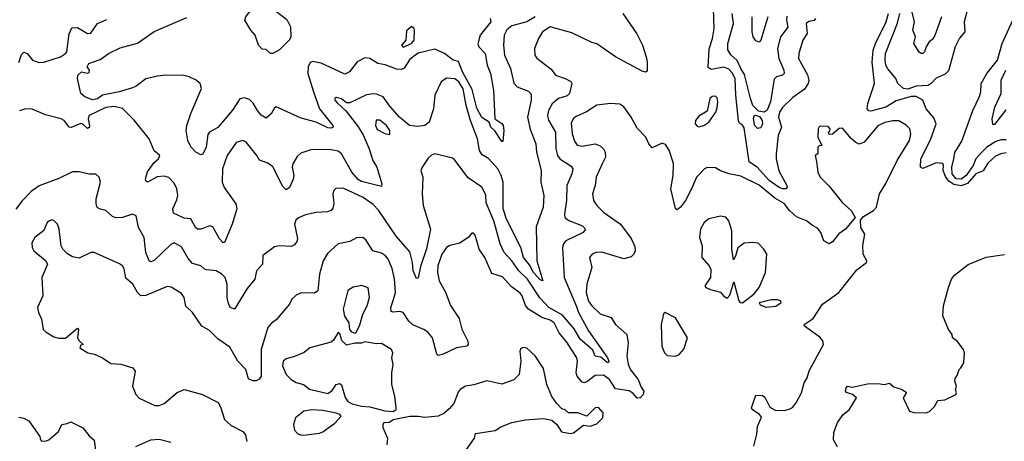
# Model space of a CAD drawing. Extents: x 1493970 to 1595317, y 729910 to 844791.
# Tile 329 of 338: x 1568650 to 1574543, y 826105 to 828627. Entities that reach past the tile are written whole.
import ezdxf

# ---------------------------------------------------------------- set-up
doc = ezdxf.new("R2010")
doc.units = 0

msp = doc.modelspace()

# ---------------------------------------------------------------- linework, layer by layer
at = {"layer": '0CON10XD'}
for points in [[(1570165, 828424.3), (1570150, 828425), (1570125, 828450), (1570101.7, 828451.7), (1570080, 828475), (1570060, 828535), (1570032.5, 828565), (1569996.7, 828625), (1570003.3, 828645), (1570025.8, 828675), (1570060, 828695), (1570166.2, 828706.2), (1570181.1, 828681.1), (1570249.2, 828629.2), (1570270.5, 828585), (1570272.2, 828525), (1570265, 828507.5), (1570205, 828447.1), (1570165, 828424.3)], [(1573413.8, 828635), (1573405, 828621.8), (1573372.6, 828617.4), (1573356.5, 828605), (1573362.8, 828545), (1573337.3, 828505), (1573328.3, 828478.3), (1573312.9, 828425), (1573310.9, 828395), (1573365, 828297.5), (1573372.5, 828265), (1573369.1, 828245), (1573347.6, 828212.4), (1573277.4, 828162.6), (1573215, 828102.5), (1573198.4, 828075), (1573191.4, 828045), (1573208.8, 827985), (1573189.3, 827935), (1573176.5, 827825), (1573178.4, 827795), (1573193.7, 827723.7), (1573241.9, 827635), (1573244, 827625), (1573235, 827616), (1573215, 827614.7), (1573195, 827623.1), (1573135, 827664.5), (1573065, 827743.2), (1573015, 827777.5), (1572985, 827980), (1572975, 827995.8), (1572957.6, 828007.6), (1572952.3, 828022.2), (1572935.9, 828175.9), (1572931.8, 828275), (1572915, 828308.6), (1572895, 828331.6), (1572865, 828344.3), (1572788.8, 828328.8), (1572770.9, 828340.9), (1572776.9, 828453.1), (1572796.8, 828515), (1572806.2, 828575), (1572801.8, 828695)], [(1574166.9, 828645), (1574126.9, 828533.1), (1574115, 828510.8), (1574093.1, 828495), (1574074.4, 828465), (1574065.5, 828435), (1574055, 828425.8), (1574045, 828424.3), (1574032.6, 828432.6), (1574001.4, 828485), (1574010.8, 828525), (1573995.4, 828565), (1574005.5, 828615.5), (1573983.7, 828705)], [(1572260.7, 828665), (1572342.9, 828542.9), (1572377.5, 828475), (1572399.5, 828405), (1572405.5, 828375), (1572405, 828320), (1572395, 828313.3), (1572375, 828320), (1572215, 828404.4), (1572105, 828483.1), (1572075, 828491.3), (1571955, 828549.1), (1571825.3, 828584.7), (1571778.9, 828555), (1571754.2, 828515), (1571730.5, 828455), (1571733.1, 828415), (1571745, 828398), (1571830.5, 828330.5), (1571857.5, 828295), (1571915, 828276.1), (1571947.6, 828257.6), (1571955.5, 828245), (1571940.7, 828185), (1571927.5, 828172.5), (1571875, 828155.7), (1571837.7, 828125), (1571815.6, 828084.4), (1571808.4, 828055), (1571815.6, 828025.6), (1571857.4, 827955), (1571858.4, 827855), (1571867.8, 827815), (1571881.8, 827795), (1571951.2, 827751.2), (1571960.8, 827735), (1571955.4, 827705), (1571923.8, 827635), (1571922.5, 827545), (1571910.4, 827465), (1571913.3, 827445), (1571936, 827426), (1572017.5, 827395), (1572036, 827375), (1572021.4, 827355), (1571919.4, 827305), (1571904.1, 827285.9), (1571898.2, 827265), (1571907.7, 827085), (1571981.8, 826911.8), (1571995.2, 826875), (1572055, 826765.5), (1572168, 826605), (1572175.5, 826584.5), (1572173.6, 826576.4), (1572165, 826576.9), (1572127.9, 826607.9), (1572094.8, 826614.8), (1572080, 826650), (1572005, 826716.7), (1571968.7, 826778.7), (1571899.2, 826859.2), (1571817.1, 826905), (1571763, 826963), (1571688.4, 827075), (1571637, 827125), (1571595, 827184.7), (1571549.2, 827235), (1571525, 827287.1), (1571488.4, 827425), (1571441.2, 827531.2), (1571439.3, 827579.3), (1571416, 827626), (1571335, 827682.3), (1571255, 827786.9), (1571239.4, 827799.4), (1571135, 827825.6), (1571115, 827817.5), (1571095, 827798.8), (1571058, 827745), (1571051.2, 827725), (1571062.9, 827685), (1571057.8, 827585), (1571064.6, 827515), (1571108.2, 827375), (1571085, 827255.8), (1571049.1, 827150.9), (1571035, 827082.5), (1571025, 827080), (1571005.5, 827125.5), (1571000.8, 827175), (1570985, 827238), (1570902.6, 827332.6), (1570798, 827488), (1570765, 827521.8), (1570705, 827564.1), (1570585, 827619.1), (1570542.4, 827617.6), (1570529.2, 827605), (1570523.6, 827586.4), (1570530, 827525), (1570525, 827500), (1570513.4, 827486.6), (1570492.1, 827477.9), (1570425, 827473.1), (1570360.6, 827459.4), (1570318.7, 827441.3), (1570302.5, 827427.5), (1570294.4, 827404.4), (1570311.7, 827318.3), (1570308.7, 827301.3), (1570295, 827281.2), (1570275, 827270.8), (1570205.5, 827275.5), (1570175, 827269.4), (1570105, 827216.2), (1570102.9, 827165), (1570066.5, 827125), (1570057.9, 827075), (1570010.6, 827019.4), (1569935, 826896), (1569910, 826905), (1569897.5, 826935), (1569891.2, 826965), (1569891.5, 827045), (1569879.1, 827085), (1569860.6, 827105), (1569825, 827125.4), (1569769.7, 827130.3), (1569755, 827134.2), (1569733.3, 827155), (1569685, 827168.1), (1569658.7, 827198.7), (1569618.2, 827268.2), (1569575, 827292.5), (1569555, 827282.9), (1569455, 827186.9), (1569435, 827179.2), (1569425, 827185.7), (1569405.3, 827235), (1569394.5, 827325), (1569361.1, 827385), (1569346.7, 827455), (1569325, 827463.8), (1569265, 827444.4), (1569225, 827441.9), (1569205, 827449.2), (1569165, 827486.2), (1569125, 827496.2), (1569114.3, 827504.3), (1569107.5, 827525), (1569108.1, 827555), (1569134.4, 827655), (1569125, 827686), (1569105, 827704), (1569065, 827702.5), (1569005, 827718.1), (1568965, 827718.1), (1568883.6, 827676.4), (1568766.7, 827633.3), (1568719.5, 827600.5), (1568665.4, 827544.6), (1568626.7, 827493.3)], [(1568645, 828371.4), (1568661.1, 828418.9), (1568675, 828432.5), (1568695, 828424.5), (1568727.5, 828385), (1568765, 828371.9), (1568795, 828373.4), (1568895, 828405.7), (1568925, 828424.4), (1568931.9, 828435), (1568945, 828542.5), (1568961.2, 828578.8), (1568995, 828580.5), (1569055, 828544.3), (1569075, 828545.8), (1569116, 828604), (1569171.1, 828628.9)], [(1569145, 828175.3), (1569115, 828154.1), (1569085, 828148.2), (1569039.2, 828165), (1569016, 828185), (1568996.2, 828275), (1568998, 828295), (1569020, 828315), (1569055, 828306.7), (1569065, 828311.2), (1569067.5, 828325), (1569054, 828345), (1569064.4, 828365), (1569131.2, 828388.8), (1569185, 828426.7), (1569251.8, 828458.2), (1569355, 828487.3), (1569455, 828556.5), (1569649.3, 828640.7)], [(1571465, 828633.8), (1571468.9, 828615), (1571405.3, 828535), (1571392.7, 828482.7), (1571397.7, 828465), (1571435.6, 828425.6), (1571448, 828355), (1571467.3, 828305), (1571485.5, 828205), (1571493.8, 828035), (1571535, 828006.7), (1571543.9, 827993.9), (1571547.5, 827965), (1571541.7, 827898.3), (1571535, 827898.8), (1571493.3, 827963.3), (1571469.2, 827985), (1571460, 828015), (1571415, 828042.5), (1571385, 828098.9), (1571358.9, 828208.9), (1571300.1, 828315), (1571277.1, 828377.1), (1571245, 828385.4), (1571193.3, 828425), (1571135, 828451.9), (1571035, 828426.2), (1571004, 828406), (1570982.5, 828387.5), (1570951.7, 828338.3), (1570935, 828330), (1570905, 828330.8), (1570837.2, 828357.2), (1570793.3, 828365), (1570745.5, 828395.5), (1570715, 828399.2), (1570670, 828375), (1570624.6, 828315.4), (1570595, 828300.5), (1570455, 828368.2), (1570405, 828377.1), (1570388.1, 828371.9), (1570375.6, 828345), (1570375.4, 828305), (1570408.3, 828195), (1570443.6, 828093.6), (1570524.4, 827995), (1570526.2, 827983.8), (1570515, 827977.8), (1570495, 827980.8), (1570425, 828013.5), (1570335, 828037.5), (1570185, 828106), (1570175, 828100), (1570155, 828064), (1570125, 828038.8), (1570095, 828057.1), (1570073.7, 828083.7), (1570047.3, 828127.3), (1570025, 828150.6), (1569995, 828160.6), (1569967, 828153), (1569923.1, 828086.9), (1569835, 827982.9), (1569785.9, 827954.1), (1569775, 827940), (1569765.6, 827865), (1569745, 827823.3), (1569735, 827818.8), (1569705, 827834.2), (1569675, 827867.8), (1569657.1, 827905), (1569646.9, 827965), (1569650.2, 827995), (1569673.6, 828066.4), (1569737.9, 828215), (1569730, 828245), (1569705.6, 828265.6), (1569665, 828285.8), (1569632.8, 828292.8), (1569525.3, 828294.7), (1569475, 828288.8), (1569405, 828274.3), (1569345, 828227.7), (1569325, 828219), (1569245.8, 828195), (1569145, 828175.3)], [(1571734.9, 828645.1), (1571685, 828614.3), (1571595, 828590), (1571565, 828566.4), (1571550, 828535), (1571546.2, 828475), (1571552.1, 828415), (1571587.1, 828335), (1571607.5, 828247.5), (1571627.5, 828225), (1571695, 828200), (1571710.9, 828180.9), (1571711.8, 828145), (1571689.6, 828045), (1571705, 827972), (1571738.8, 827885), (1571743.9, 827835), (1571770, 827725), (1571769.2, 827655), (1571787.7, 827575), (1571782.5, 827505), (1571741.7, 827388.3), (1571744.7, 827184.7), (1571780, 827065), (1571765, 827071.9), (1571725, 827116.1), (1571700.4, 827160.4), (1571665.8, 827205), (1571648.6, 827265), (1571564, 827435), (1571543.7, 827495), (1571544.2, 827655), (1571532.5, 827695), (1571510.8, 827735), (1571456.4, 827796.4), (1571418.2, 827818.2), (1571401.1, 827845), (1571389.5, 827915), (1571348, 828025), (1571322.2, 828115), (1571303.7, 828213.7), (1571278.2, 828255), (1571255, 828272.6), (1571205, 828278.4), (1571172.3, 828255), (1571134.7, 828175.3), (1571127.5, 828095), (1571100, 828015), (1571075, 827993.5), (1571031.5, 827988.5), (1570983.1, 827995), (1570923.8, 828045), (1570865, 828110.9), (1570826.2, 828166.2), (1570785, 828181.6), (1570765, 828184.7), (1570725, 828178.6), (1570625, 828129.5), (1570605, 828130.8), (1570575, 828154.2), (1570545, 828161.2), (1570536.7, 828155), (1570536.7, 828145), (1570549.1, 828129.1)], [(1573241.8, 828648.2), (1573238.4, 828625), (1573246.4, 828583.6), (1573203.1, 828525), (1573185.8, 828455), (1573194.2, 828395), (1573222.5, 828325), (1573224.5, 828305), (1573215.2, 828294.8), (1573180, 828285), (1573165, 828272.5), (1573143.9, 828135), (1573123, 828087), (1573105, 828074), (1573070.8, 828080.8), (1573038.5, 828115), (1573022.9, 828155), (1572988.8, 828298.8), (1572965, 828334.4), (1572943.4, 828383.4), (1572906.6, 828416.6), (1572887.8, 828447.8), (1572888.4, 828485), (1572921.6, 828605), (1572913.2, 828665)], [(1573126.8, 828645), (1573086.1, 828503.9), (1573075, 828492.3), (1573055, 828500.4), (1573040.3, 828525), (1573034.6, 828555), (1573034.8, 828645.2)], [(1573834.6, 828104.6), (1573745, 828080.5), (1573732.5, 828082.5), (1573723.1, 828095), (1573725.6, 828125.6), (1573765.3, 828245), (1573752.7, 828372.7), (1573758.8, 828445), (1573771.3, 828485), (1573836.4, 828615), (1573849.3, 828665)], [(1574318.5, 828675), (1574301.9, 828615), (1574305.7, 828555), (1574275, 828517.8), (1574249, 828465), (1574208.1, 828321.9), (1574188.8, 828301.2), (1574135, 828277.8), (1574105.3, 828244.7), (1574086.9, 828233.1), (1574015, 828228.8), (1573965, 828211.8), (1573940.4, 828215), (1573905.6, 828245), (1573893.3, 828275), (1573845, 828333.6), (1573834.8, 828355), (1573829.5, 828385), (1573832.4, 828425), (1573904.1, 828605.9), (1573918.4, 828665)], [(1574555, 827908.8), (1574525, 827908.7), (1574491.4, 827898.6), (1574438.9, 827865), (1574409, 827835), (1574373.2, 827795), (1574357.1, 827755), (1574315.1, 827694.9), (1574285, 827673.2), (1574255, 827675.9), (1574229.9, 827705), (1574228.3, 827745), (1574240.9, 827795), (1574247.3, 827832.8), (1574288.7, 827901.3), (1574354.1, 828085), (1574395, 828168), (1574403.3, 828196.7), (1574403.6, 828246.4), (1574438.8, 828305), (1574501.6, 828385), (1574530.2, 828485), (1574593, 828625)], [(1570945, 828462), (1570995, 828484), (1571010, 828505), (1571013, 828567), (1571011.2, 828575), (1570995.8, 828585.8), (1570965, 828560), (1570960, 828505), (1570934.2, 828475), (1570945, 828462)], [(1574552.3, 828087.8), (1574485, 828000), (1574475, 828000), (1574470, 828035), (1574486.7, 828105), (1574524.1, 828185), (1574523.4, 828265), (1574552.9, 828325)], [(1572715, 827986.7), (1572745, 827994), (1572773.8, 828015), (1572816, 828075), (1572825, 828100), (1572827.5, 828135), (1572825, 828160), (1572815, 828170), (1572795, 828168.8), (1572780, 828155), (1572765, 828080), (1572715, 828050), (1572694, 828025), (1572692, 828005), (1572705, 827990), (1572715, 827986.7)], [(1574555, 827831.1), (1574522.5, 827825), (1574489.8, 827810.3), (1574445, 827768.4), (1574416.5, 827723.5), (1574373, 827705), (1574321.9, 827648.1), (1574285, 827634.2), (1574240.9, 827640.9), (1574210.9, 827660.9), (1574190.3, 827690.3), (1574176.5, 827725), (1574179.8, 827755), (1574175, 827768), (1574135, 827771.4), (1574055, 827737.5), (1574040.6, 827745), (1574043.8, 827795), (1574101.2, 827908.8), (1574135.4, 828005), (1574120.2, 828040.2), (1574074.6, 828095), (1574054.6, 828145), (1574015, 828168.5), (1573985, 828168.8), (1573895, 828141.4), (1573834.6, 828104.6)], [(1570549.1, 828129.1), (1570601.7, 828081.7), (1570671.6, 827991.6), (1570705, 827937.9), (1570741.6, 827855), (1570764.2, 827784.3), (1570787.8, 827745), (1570818.1, 827645), (1570815, 827630), (1570695, 827659.7), (1570675, 827670.8), (1570638.2, 827715), (1570575.6, 827825), (1570555, 827840.5), (1570505, 827850), (1570391.8, 827848.2), (1570331.9, 827828.1), (1570311.1, 827808.9), (1570285.6, 827765), (1570280.5, 827745), (1570290.6, 827695), (1570287.4, 827672.6), (1570265, 827623.3), (1570245, 827608.8), (1570225, 827630), (1570165, 827747.9), (1570135, 827770), (1570085, 827787.3), (1570068.5, 827815), (1570005.7, 827895), (1569985, 827905.6), (1569945, 827893.1), (1569891.3, 827815), (1569864.1, 827735), (1569861.1, 827655), (1569873, 827623), (1569944.2, 827525), (1569948.8, 827495), (1569922.2, 827405), (1569875, 827293.8), (1569865, 827294), (1569845, 827316.9), (1569805, 827387.5), (1569785, 827393.8), (1569735.2, 827374.8), (1569715, 827374.6), (1569701.8, 827385), (1569675, 827437.1), (1569635, 827440), (1569570.2, 827470.2), (1569566.5, 827495), (1569590.6, 827549.4), (1569595.6, 827575), (1569591.1, 827615), (1569575, 827650), (1569542.6, 827682.6), (1569515, 827691.8), (1569471.9, 827688.1), (1569415, 827656), (1569405, 827663.3), (1569403.3, 827675), (1569415, 827718.1), (1569455, 827772.9), (1569480, 827795), (1569488.8, 827815), (1569455, 827843.3), (1569424, 827915), (1569335, 828025.8), (1569265, 828096.8), (1569215, 828108.9), (1569165, 828101.6), (1569065.6, 828055), (1569059.6, 828035), (1569067.3, 827992.7), (1569065, 827982.5), (1569055, 827976.7), (1569025, 828003.8), (1569015.5, 828005.5), (1568957.5, 827982.5), (1568945, 827983.8), (1568915.6, 828025), (1568898.8, 828035), (1568805, 828057.6), (1568725, 828091.5), (1568685, 828094.5), (1568647.8, 828082.2)], [(1573044.1, 826075.9), (1573061.7, 826148.3), (1573065.8, 826194.2), (1573089.5, 826249.5), (1573077.5, 826265), (1573034.2, 826295), (1573030.8, 826305), (1573055, 826382), (1573095, 826379.2), (1573110.3, 826370.3), (1573138.9, 826308.9), (1573171.7, 826291.7), (1573225, 826289.6), (1573255, 826297.5), (1573275, 826308.5), (1573297.8, 826335), (1573329.2, 826395), (1573344.5, 826455), (1573362.1, 826485), (1573375, 826526), (1573460.2, 826685), (1573456.2, 826706.2), (1573439.3, 826729.3), (1573347.5, 826795), (1573344.2, 826805), (1573399.3, 826840.7), (1573455, 826926.4), (1573552, 826995), (1573659.8, 827130.2), (1573718.8, 827175), (1573720, 827185), (1573698.6, 827225), (1573695.8, 827275.8), (1573707.8, 827345), (1573684.2, 827385), (1573682, 827428), (1573700.7, 827449.3), (1573760, 827485), (1573778.9, 827505), (1573796.7, 827585), (1573833.4, 827646.6), (1573900.7, 827785), (1573974.7, 827905), (1573983.4, 827943.4), (1573977.3, 827975), (1573955.7, 827995.7), (1573911.7, 828021.7), (1573875, 828023.2), (1573827.5, 828012.5), (1573785, 827991.9), (1573705, 827894.6), (1573675, 827882.5), (1573655, 827891.9), (1573627, 827917), (1573575, 827978.6), (1573554.5, 827975.5), (1573515, 827942.5), (1573495, 827940), (1573490, 827955), (1573498.3, 827961.7), (1573500, 827975), (1573488.3, 827988.3), (1573445, 827990), (1573434.3, 827985.7), (1573428.8, 827975), (1573426.7, 827925), (1573450, 827875), (1573435, 827873.3), (1573426.7, 827865), (1573426.2, 827825), (1573410, 827815), (1573419.7, 827779.7), (1573426.2, 827715), (1573440, 827685), (1573495, 827632.5), (1573575, 827532.5), (1573625.8, 827485), (1573650, 827445), (1573591.8, 827375), (1573553, 827347), (1573515, 827298), (1573495, 827286.2), (1573462, 827305), (1573445.6, 827355), (1573425, 827380.8), (1573395.5, 827395.5), (1573359.4, 827425), (1573298.5, 827448.5), (1573257.7, 827485), (1573225, 827527.7), (1573169.1, 827559.1), (1573075, 827636.9), (1572965, 827691.4), (1572895.9, 827705.9), (1572843.5, 827723.5), (1572815, 827741.5), (1572765, 827743.3), (1572749.2, 827735), (1572700.8, 827685), (1572670.6, 827615), (1572635, 827546.2), (1572605, 827506.2), (1572585, 827490), (1572575, 827497.5), (1572547.8, 827615), (1572560.4, 827695), (1572563.1, 827766.9), (1572537.8, 827847.8), (1572515, 827881.1), (1572495, 827889.5), (1572435, 827861.2), (1572415, 827884), (1572396.5, 827925), (1572345, 827977.5), (1572310.6, 828045), (1572265.5, 828105.5), (1572242.3, 828122.3), (1572185, 828126), (1572105, 828115.7), (1572043, 828077), (1571981.1, 828048.9), (1571964.5, 828035.5), (1571950.2, 828009.8), (1571957.2, 827945), (1571970.8, 827900.8), (1571987.3, 827877.3), (1572015, 827870.5), (1572095, 827884.4), (1572125, 827873.3), (1572144.4, 827855), (1572154.5, 827835), (1572156.2, 827805), (1572135.6, 827765), (1572100, 827685), (1572093.5, 827635), (1572078.1, 827585), (1572085, 827546.7), (1572104.3, 827515), (1572145.6, 827475), (1572245.7, 827405), (1572309.1, 827319.1), (1572331.4, 827271.4), (1572333.6, 827245), (1572325.6, 827225), (1572310.2, 827209.8), (1572265, 827196.2), (1572135, 827237.7), (1572097.5, 827235), (1572076.2, 827225), (1572060, 827205), (1572074.4, 827144.4), (1572044.7, 827045), (1572041, 826995), (1572054, 826944), (1572074.5, 826915), (1572125, 826868.8), (1572189.2, 826845), (1572216, 826805), (1572283.1, 826745), (1572292.5, 826695), (1572284.1, 826615), (1572292.3, 826567.7), (1572305, 826533.6), (1572350.9, 826475), (1572368.7, 826428.7), (1572385.5, 826405), (1572382.2, 826385), (1572363.3, 826365), (1572345, 826364.2), (1572322, 826392), (1572297.1, 826407.1), (1572215, 826419.2), (1572180.3, 826475), (1572145, 826500.5), (1572095, 826500), (1572045, 826460.9), (1572025.4, 826455.4), (1572015, 826460.9), (1571987.1, 826495), (1571980, 826515), (1571987.5, 826585), (1571983.9, 826605), (1571925, 826698.9), (1571878.2, 826755), (1571847.9, 826815), (1571825, 826830.7), (1571775.5, 826845), (1571695.2, 826895.2), (1571676.9, 826916.9), (1571657.7, 826975), (1571645, 826992.2), (1571591, 827031), (1571538.8, 827088.8), (1571475, 827109.4), (1571433.5, 827205), (1571398.9, 827255), (1571375, 827337.5), (1571365, 827350), (1571355, 827350), (1571333.8, 827325), (1571285, 827291.4), (1571225, 827276.7), (1571205, 827264.4), (1571175.9, 827224.1), (1571152.5, 827155), (1571150.3, 827115), (1571160.6, 827065), (1571198.1, 826998.1), (1571228.6, 826918.6), (1571279.4, 826839.4), (1571296.6, 826776.6), (1571331.4, 826705), (1571334, 826685), (1571326.7, 826675), (1571265, 826663.6), (1571185, 826625.7), (1571155, 826618.8), (1571146.2, 826626.2), (1571120, 826725), (1571095.4, 826755.4), (1571072.2, 826772.2), (1571003, 826803), (1570979.5, 826825), (1570945, 826876.5), (1570925, 826882.7), (1570885, 826878.1), (1570872.7, 826882.7), (1570871.2, 826905), (1570885, 826946.9), (1570899.6, 826995), (1570893.1, 827076.9), (1570878.9, 827138.9), (1570855, 827194.2), (1570839.4, 827215), (1570815, 827230), (1570764, 827244), (1570720.7, 827310.7), (1570704.3, 827324.3), (1570665, 827323.1), (1570625, 827300.6), (1570555, 827285.6), (1570492, 827228), (1570466.7, 827185), (1570444.4, 827105), (1570434.3, 827005), (1570415, 826992.2), (1570335, 826993.1), (1570305, 826980), (1570279.2, 826955), (1570264, 826925), (1570185, 826831.2), (1570155, 826810), (1570135, 826786.2), (1570094.8, 826655.2), (1570094.3, 826495.7), (1570082.7, 826477.3), (1570065, 826468.1), (1570045, 826467.9), (1570019.6, 826479.6), (1570002.9, 826535), (1569956.2, 826585), (1569907.9, 826667.9), (1569835, 826718.6), (1569785, 826768.6), (1569740.6, 826795), (1569685, 826876.2), (1569645, 826913.8), (1569633.8, 826965), (1569619, 826989), (1569556.8, 827026.8), (1569532, 827032), (1569405, 826978.5), (1569375, 826975.6), (1569354.6, 826994.6), (1569326.7, 827045), (1569285, 827080.8), (1569275, 827136.2), (1569265, 827154.2), (1569247.8, 827167.8), (1569095, 827234.2), (1569075, 827234), (1569005, 827200.8), (1568965, 827209.2), (1568936.6, 827226.6), (1568908, 827255), (1568898, 827275), (1568885.8, 827375), (1568876, 827405), (1568855, 827426), (1568845, 827430), (1568827.5, 827425), (1568814.2, 827415), (1568793.4, 827366.6), (1568740.8, 827325), (1568723, 827293), (1568724.4, 827265), (1568734.2, 827245), (1568805, 827186.7), (1568816, 827165), (1568781.4, 827085), (1568789.2, 826975), (1568756.2, 826905), (1568762, 826875), (1568781.2, 826835), (1568791.2, 826775), (1568807.9, 826757.9), (1568855, 826730.6), (1568885, 826722), (1568925, 826723.3), (1568995, 826782.5), (1569002.5, 826775), (1568996.7, 826725), (1569006.7, 826706.7), (1569030, 826685), (1569015, 826680), (1569010, 826665), (1569057.5, 826635), (1569096.9, 826626.9), (1569145.4, 826605.4), (1569195, 826570.8), (1569255, 826566.5), (1569327.5, 826545), (1569341.4, 826525), (1569324.2, 826435), (1569344.2, 826385), (1569365, 826364), (1569459.2, 826319.2), (1569485, 826319.2), (1569515, 826331.9), (1569592.7, 826397.3), (1569635, 826414.4), (1569743.3, 826385), (1569837.9, 826337.9), (1569852, 826312), (1569875.8, 826235), (1569915, 826199.4), (1569986.2, 826165), (1570000.8, 826145), (1570008.6, 826105)], [(1573065, 827976.4), (1573047.4, 827997.4), (1573040.9, 828039.1), (1573045, 828052.5), (1573053, 828057), (1573077.8, 828047.8), (1573093.6, 828025), (1573096.5, 828003.5), (1573085, 827980.7), (1573065, 827976.4)], [(1570865, 827940), (1570866.2, 827965), (1570845.4, 827995), (1570805, 828025.4), (1570782.9, 828027.1), (1570779.1, 827995), (1570789.9, 827969.9), (1570835, 827946.5), (1570865, 827940)], [(1572975, 826933.8), (1573045, 826987.5), (1573076.7, 827025), (1573114, 827115), (1573121.4, 827225), (1573104.6, 827254.6), (1573069.7, 827289.7), (1573035, 827295.4), (1572985, 827291.5), (1572947.6, 827262.4), (1572935, 827212.5), (1572921.7, 827191.7), (1572912.9, 827255), (1572911.6, 827365), (1572895, 827424), (1572875.4, 827445.4), (1572845, 827451.1), (1572775, 827435.5), (1572746.5, 827413.5), (1572725.3, 827374.7), (1572717.9, 827325), (1572734.4, 827275), (1572733.3, 827205), (1572775.6, 827155.6), (1572786.1, 827133.9), (1572783.8, 827085), (1572750, 827035), (1572757.5, 827025), (1572785, 827012.5), (1572845, 826998), (1572864.3, 826974.3), (1572885, 826962.5), (1572899.7, 826980.3), (1572925, 827060), (1572953.6, 826946.4), (1572962.5, 826935), (1572975, 826933.8)], [(1573545, 826071.9), (1573521.2, 826115), (1573522.4, 826157.6), (1573545, 826217.5), (1573578.8, 826265), (1573615, 826293.3), (1573658.8, 826365), (1573635, 826386), (1573597.5, 826397.5), (1573592.5, 826405), (1573596.7, 826425), (1573605, 826436.2), (1573635, 826429.2), (1573725, 826450), (1573785, 826452), (1573825, 826445.8), (1573855, 826453.8), (1573882.1, 826432.1), (1573932.5, 826415), (1573958.3, 826398.3), (1573937.5, 826365), (1573975.7, 826285.7), (1574002.3, 826277.7), (1574075, 826276.2), (1574095.8, 826284.2), (1574125, 826313.3), (1574145, 826350), (1574187.1, 826352.9), (1574252.5, 826385), (1574257.5, 826395), (1574250, 826415), (1574256.2, 826435), (1574246.7, 826465), (1574248.3, 826481.7), (1574261.7, 826498.3), (1574272.5, 826535), (1574282.5, 826545), (1574300, 826575), (1574303.8, 826635), (1574299.2, 826655), (1574260, 826705), (1574232.5, 826725), (1574230, 826745), (1574208.8, 826775), (1574174.3, 826855), (1574179.2, 826915), (1574208.8, 827025), (1574227.5, 827075), (1574245, 827100), (1574327.2, 827162.8), (1574435, 827207.1), (1574545, 827223.3)], [(1570655, 826752.5), (1570663.3, 826756.7), (1570685, 826802.5), (1570704.2, 826865), (1570730, 826915), (1570743.6, 826965), (1570735, 827022.5), (1570697.3, 827037.3), (1570645, 827027.5), (1570613.1, 827006.9), (1570586.6, 826896.6), (1570594.5, 826854.5), (1570620, 826815), (1570624, 826775), (1570635, 826760), (1570655, 826752.5)], [(1573115, 826908.2), (1573175, 826913.9), (1573207.1, 826935), (1573202.5, 826945), (1573185, 826950.7), (1573147.7, 826952.3), (1573076.7, 826933.3), (1573081.3, 826921.3), (1573115, 826908.2)], [(1572575, 826614), (1572596.7, 826625), (1572625, 826656.7), (1572647.1, 826725), (1572575, 826844), (1572513.3, 826876.7), (1572503, 826867), (1572490, 826805), (1572493.3, 826675), (1572510, 826635), (1572525, 826618.8), (1572575, 826614)], [(1570885, 826283.8), (1570902.5, 826295), (1570903.3, 826305), (1570894.4, 826375), (1570876.9, 826445), (1570877.1, 826515), (1570885.6, 826565), (1570878, 826605), (1570882.5, 826635), (1570875.5, 826655.5), (1570815, 826690), (1570785, 826688.6), (1570715, 826701.2), (1570695, 826692.5), (1570655, 826692.5), (1570605, 826680), (1570577.5, 826707.5), (1570565, 826747.5), (1570555, 826756.7), (1570528.9, 826711.1), (1570515, 826698.8), (1570385.6, 826664.4), (1570352.6, 826637.4), (1570295, 826612.2), (1570245, 826599.2), (1570226, 826585), (1570223.2, 826556.8), (1570244.5, 826505), (1570274.4, 826475), (1570305, 826457.5), (1570348.8, 826445), (1570385, 826416.9), (1570495, 826391.9), (1570520.2, 826409.8), (1570544.3, 826445.7), (1570565, 826451.2), (1570575, 826443.3), (1570596.9, 826366.9), (1570613.9, 826343.9), (1570639.6, 826329.6), (1570694.7, 826314.7), (1570745, 826311.2), (1570835, 826286.7), (1570885, 826283.8)], [(1571324.4, 826055.6), (1571372, 826125), (1571378.8, 826151.2), (1571495, 826170), (1571528.8, 826191.2), (1571595, 826217.5), (1571675, 826234.2), (1571785, 826241.2), (1571835, 826231.2), (1571863.8, 826205), (1571892.7, 826162.7), (1571945, 826151.2), (1571965, 826156.7), (1572025, 826202.5), (1572065, 826196.7), (1572105, 826210), (1572140, 826245), (1572141.2, 826275), (1572115, 826307.5), (1572095, 826305.7), (1572045, 826256.7), (1571990, 826275), (1571935, 826276.7), (1571915, 826293.3), (1571895, 826300), (1571863.2, 826333.2), (1571834.3, 826374.3), (1571804.5, 826444.5), (1571785, 826540), (1571735, 826616.2), (1571685, 826662.5), (1571665, 826666.7), (1571650, 826660), (1571642.5, 826645), (1571648.8, 826585), (1571638.8, 826505), (1571607, 826473), (1571535, 826447.1), (1571445, 826466.7), (1571367.6, 826442.4), (1571317.5, 826435), (1571286.7, 826415), (1571275, 826400), (1571247.8, 826332.2), (1571220.9, 826299.1), (1571187.6, 826272.4), (1571154.5, 826255.5), (1571075, 826246.9), (1571035, 826254), (1570985, 826253.3), (1570886.1, 826233.9), (1570863, 826217), (1570830, 826215), (1570823, 826207), (1570823, 826187), (1570851.2, 826125), (1570848, 826085)], [(1570335, 826142), (1570365, 826144.2), (1570445, 826154), (1570465, 826162), (1570536.4, 826213.6), (1570573.3, 826255), (1570566.7, 826265), (1570545, 826273.1), (1570465, 826289.4), (1570395.9, 826294.1), (1570350.8, 826285), (1570300, 826245), (1570289.2, 826205), (1570295, 826172.5), (1570312.1, 826152.1), (1570335, 826142)], [(1568645, 826250), (1568675, 826243.8), (1568705, 826228), (1568770.8, 826135), (1568773, 826123), (1568777.5, 826107.5), (1568803.6, 826106.4), (1568825, 826113.3), (1568882.9, 826165), (1568902.5, 826205), (1568935, 826211.2), (1568955, 826222.5), (1569026.9, 826186.9), (1569065, 826137.5), (1569095, 826112.5), (1569111.9, 825991.9)], [(1569345, 826073.8), (1569435, 826113.9), (1569485, 826117.8), (1569555, 826100)]]:
    msp.add_lwpolyline(points, dxfattribs=at)

doc.saveas('drawing.dxf')
